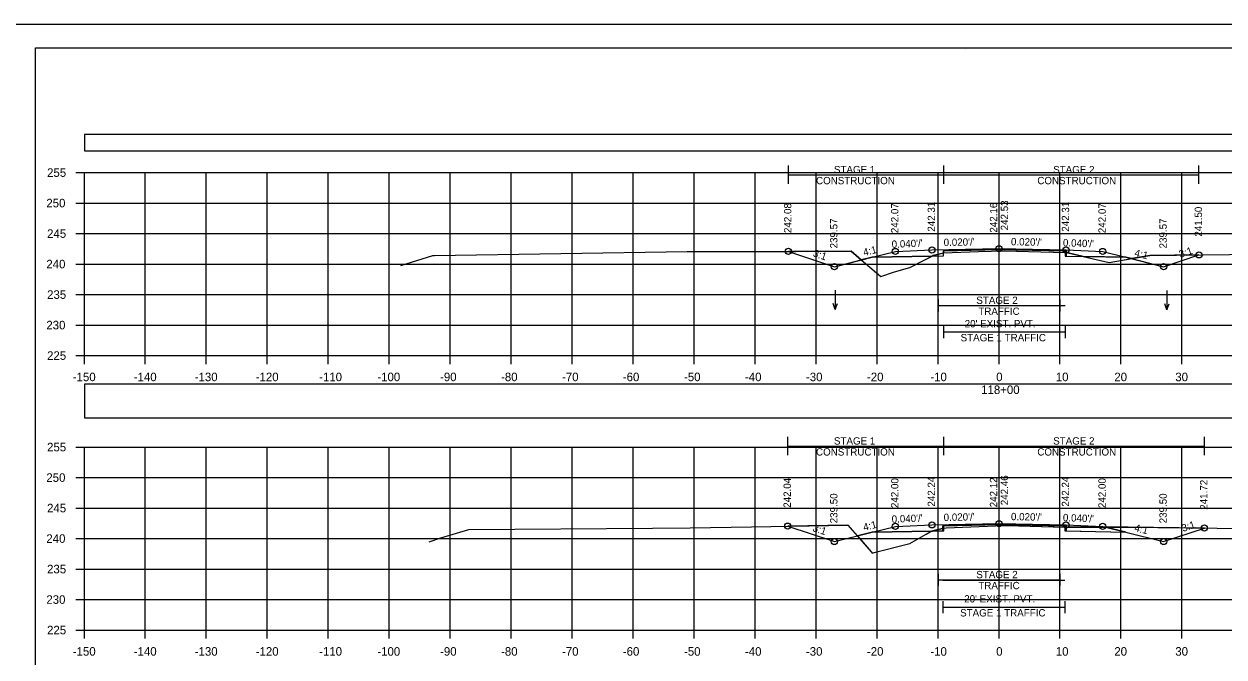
# Model space of a CAD drawing. Extents: x 1369627 to 1374022, y 380035 to 398173.
# Drawn here: x 1370019.3 to 1370216.1, y 381424.5 to 381528.2 of the extents above; entities that cross this region are included whole.
import ezdxf

# ---------------------------------------------------------------- set-up
doc = ezdxf.new("R2010")
doc.units = 0
for name, color, linetype in [('Default', 7, 'Continuous'), ('R_Alt Surface', 7, 'Continuous'), ('R_Axis', 7, 'Continuous'), ('R_Axis Annot', 7, 'Continuous'), ('R_Border', 7, 'Continuous'), ('R_Exist Surface', 7, 'Continuous'), ('R_Fin Surface', 7, 'Continuous'), ('R_Grid', 7, 'Continuous'), ('R_MOT', 7, 'Continuous'), ('R_No Plot', 7, 'Continuous'), ('R_Water Annot', 7, 'Continuous'), ('R_Xsect Elev', 7, 'Continuous'), ('R_Xsect Slope', 7, 'Continuous'), ('T_Vehicle Path Rt', 7, 'Continuous')]:
    doc.layers.add(name, color=color, linetype=linetype)

msp = doc.modelspace()

# ---------------------------------------------------------------- linework, layer by layer
at = {"layer": 'Default'}
for points in [[(1370029.24, 381507.42), (1370329.24, 381507.42), (1370329.24, 381510.13), (1370029.24, 381510.13)], [(1370029.24, 381463.67), (1370329.24, 381463.67), (1370329.24, 381469.19), (1370029.24, 381469.19)]]:
    msp.add_lwpolyline(points, close=True, dxfattribs=at)
at = {"layer": 'R_Alt Surface'}
for points in [[(1370158.41, 381490), (1370170.11, 381490.23), (1370170.11, 381491.06), (1370179.24, 381491.25), (1370190.11, 381491.03), (1370190.11, 381490.19), (1370200.07, 381490)], [(1370158.41, 381444.93), (1370170.03, 381445.16), (1370170.03, 381445.99), (1370179.24, 381446.18), (1370190.03, 381445.96), (1370190.03, 381445.13), (1370200.07, 381444.93)]]:
    msp.add_lwpolyline(points, dxfattribs=at)
at = {"layer": 'R_Axis'}
for p, q in [((1370027.84, 381503.88), (1370029.24, 381503.88)), ((1370029.24, 381473.88), (1370029.24, 381503.88)), ((1370027.84, 381498.88), (1370029.24, 381498.88)), ((1370027.84, 381493.88), (1370029.24, 381493.88)), ((1370027.84, 381488.88), (1370029.24, 381488.88)), ((1370027.84, 381483.88), (1370029.24, 381483.88)), ((1370027.84, 381478.88), (1370029.24, 381478.88)), ((1370027.84, 381473.88), (1370029.24, 381473.88)), ((1370029.24, 381473.88), (1370329.24, 381473.88)), ((1370029.24, 381472.48), (1370029.24, 381473.88)), ((1370039.24, 381472.48), (1370039.24, 381473.88)), ((1370049.24, 381472.48), (1370049.24, 381473.88)), ((1370059.24, 381472.48), (1370059.24, 381473.88)), ((1370069.24, 381472.48), (1370069.24, 381473.88)), ((1370079.24, 381472.48), (1370079.24, 381473.88)), ((1370089.24, 381472.48), (1370089.24, 381473.88)), ((1370099.24, 381472.48), (1370099.24, 381473.88)), ((1370109.24, 381472.48), (1370109.24, 381473.88)), ((1370119.24, 381472.48), (1370119.24, 381473.88)), ((1370129.24, 381472.48), (1370129.24, 381473.88)), ((1370139.24, 381472.48), (1370139.24, 381473.88)), ((1370149.24, 381472.48), (1370149.24, 381473.88)), ((1370159.24, 381472.48), (1370159.24, 381473.88)), ((1370169.24, 381472.48), (1370169.24, 381473.88)), ((1370179.24, 381472.48), (1370179.24, 381473.88)), ((1370189.24, 381472.48), (1370189.24, 381473.88)), ((1370199.24, 381472.48), (1370199.24, 381473.88)), ((1370209.24, 381472.48), (1370209.24, 381473.88)), ((1370027.84, 381458.88), (1370029.24, 381458.88)), ((1370029.24, 381428.88), (1370029.24, 381458.88)), ((1370027.84, 381453.88), (1370029.24, 381453.88)), ((1370027.84, 381448.88), (1370029.24, 381448.88)), ((1370027.84, 381443.88), (1370029.24, 381443.88)), ((1370027.84, 381438.88), (1370029.24, 381438.88)), ((1370027.84, 381433.88), (1370029.24, 381433.88)), ((1370027.84, 381428.88), (1370029.24, 381428.88)), ((1370029.24, 381428.88), (1370329.24, 381428.88)), ((1370029.24, 381427.48), (1370029.24, 381428.88)), ((1370039.24, 381427.48), (1370039.24, 381428.88)), ((1370049.24, 381427.48), (1370049.24, 381428.88)), ((1370059.24, 381427.48), (1370059.24, 381428.88)), ((1370069.24, 381427.48), (1370069.24, 381428.88)), ((1370079.24, 381427.48), (1370079.24, 381428.88)), ((1370089.24, 381427.48), (1370089.24, 381428.88)), ((1370099.24, 381427.48), (1370099.24, 381428.88)), ((1370109.24, 381427.48), (1370109.24, 381428.88)), ((1370119.24, 381427.48), (1370119.24, 381428.88)), ((1370129.24, 381427.48), (1370129.24, 381428.88)), ((1370139.24, 381427.48), (1370139.24, 381428.88)), ((1370149.24, 381427.48), (1370149.24, 381428.88)), ((1370159.24, 381427.48), (1370159.24, 381428.88)), ((1370169.24, 381427.48), (1370169.24, 381428.88)), ((1370179.24, 381427.48), (1370179.24, 381428.88)), ((1370189.24, 381427.48), (1370189.24, 381428.88)), ((1370199.24, 381427.48), (1370199.24, 381428.88)), ((1370209.24, 381427.48), (1370209.24, 381428.88))]:
    msp.add_line(p, q, dxfattribs=at)
at = {"layer": 'R_Border'}
for p, q in [((1370021.24, 381524.34), (1370337.42, 381524.34)), ((1370021.24, 381318.88), (1370021.24, 381524.34)), ((1370173.76, 381524.08), (1370173.76, 381524.08)), ((1370173.76, 381524.08), (1370173.76, 381524.08))]:
    msp.add_line(p, q, dxfattribs=at)
at = {"layer": 'R_Exist Surface'}
for points in [[(1370081.15, 381488.63), (1370086.41, 381490.29), (1370086.45, 381490.31), (1370086.69, 381490.31), (1370128.11, 381490.92), (1370145.93, 381490.97), (1370155.02, 381490.98), (1370156.26, 381489.9), (1370159.87, 381486.85), (1370162.12, 381487.61), (1370164.59, 381488.32), (1370167.1, 381489.55), (1370168.46, 381490.28), (1370169.15, 381490.45), (1370170.15, 381490.7), (1370175.86, 381490.92), (1370180.11, 381491.07), (1370186.12, 381490.91), (1370190.29, 381490.79), (1370194.46, 381489.8), (1370197.32, 381489.13), (1370199.51, 381489.53), (1370203.98, 381490.29), (1370225.8, 381490.54)], [(1370085.81, 381443.37), (1370087.68, 381444), (1370092.27, 381445.38), (1370122.41, 381445.61), (1370128.61, 381445.65), (1370138.66, 381445.83), (1370154.45, 381446.09), (1370158.3, 381441.72), (1370158.45, 381441.51), (1370158.77, 381441.58), (1370164.64, 381443.08), (1370167.27, 381444.61), (1370167.96, 381445.01), (1370169.26, 381445.35), (1370170.21, 381445.6), (1370170.59, 381445.62), (1370180.03, 381446.04), (1370180.52, 381446.02), (1370190.22, 381445.76), (1370190.64, 381445.74), (1370193.44, 381445.75), (1370200.43, 381445.75), (1370224.75, 381445.47)]]:
    msp.add_lwpolyline(points, dxfattribs=at)
at = {"layer": 'R_Fin Surface'}
for points in [[(1370144.69, 381490.97), (1370152.24, 381488.45), (1370158.41, 381490), (1370162.24, 381490.95), (1370168.24, 381491.19), (1370179.24, 381491.41), (1370190.24, 381491.19), (1370196.24, 381490.95), (1370200.05, 381490), (1370206.24, 381488.45), (1370212.03, 381490.38)], [(1370144.6, 381445.93), (1370152.24, 381443.38), (1370158.41, 381444.93), (1370162.24, 381445.88), (1370168.24, 381446.12), (1370179.24, 381446.34), (1370190.24, 381446.12), (1370196.24, 381445.88), (1370200.05, 381444.93), (1370206.24, 381443.38), (1370212.91, 381445.61)]]:
    msp.add_lwpolyline(points, dxfattribs=at)
at = {"layer": 'R_Grid'}
for p, q in [((1370029.24, 381503.88), (1370329.24, 381503.88)), ((1370029.24, 381473.88), (1370029.24, 381503.88)), ((1370039.24, 381473.88), (1370039.24, 381503.88)), ((1370049.24, 381473.88), (1370049.24, 381503.88)), ((1370059.24, 381473.88), (1370059.24, 381503.88)), ((1370069.24, 381473.88), (1370069.24, 381503.88)), ((1370079.24, 381473.88), (1370079.24, 381503.88)), ((1370089.24, 381473.88), (1370089.24, 381503.88)), ((1370099.24, 381473.88), (1370099.24, 381503.88)), ((1370109.24, 381473.88), (1370109.24, 381503.88)), ((1370119.24, 381473.88), (1370119.24, 381503.88)), ((1370129.24, 381473.88), (1370129.24, 381503.88)), ((1370139.24, 381473.88), (1370139.24, 381503.88)), ((1370149.24, 381473.88), (1370149.24, 381503.88)), ((1370159.24, 381473.88), (1370159.24, 381503.88)), ((1370169.24, 381473.88), (1370169.24, 381503.88)), ((1370179.24, 381473.88), (1370179.24, 381503.88)), ((1370189.24, 381473.88), (1370189.24, 381503.88)), ((1370199.24, 381473.88), (1370199.24, 381503.88)), ((1370209.24, 381473.88), (1370209.24, 381503.88)), ((1370029.24, 381498.88), (1370329.24, 381498.88)), ((1370029.24, 381493.88), (1370329.24, 381493.88)), ((1370029.24, 381488.88), (1370329.24, 381488.88)), ((1370029.24, 381483.88), (1370329.24, 381483.88)), ((1370029.24, 381478.88), (1370329.24, 381478.88)), ((1370029.24, 381473.88), (1370329.24, 381473.88)), ((1370029.24, 381458.88), (1370329.24, 381458.88)), ((1370029.24, 381428.88), (1370029.24, 381458.88)), ((1370039.24, 381428.88), (1370039.24, 381458.88)), ((1370049.24, 381428.88), (1370049.24, 381458.88)), ((1370059.24, 381428.88), (1370059.24, 381458.88)), ((1370069.24, 381428.88), (1370069.24, 381458.88)), ((1370079.24, 381428.88), (1370079.24, 381458.88)), ((1370089.24, 381428.88), (1370089.24, 381458.88)), ((1370099.24, 381428.88), (1370099.24, 381458.88)), ((1370109.24, 381428.88), (1370109.24, 381458.88)), ((1370119.24, 381428.88), (1370119.24, 381458.88)), ((1370129.24, 381428.88), (1370129.24, 381458.88)), ((1370139.24, 381428.88), (1370139.24, 381458.88)), ((1370149.24, 381428.88), (1370149.24, 381458.88)), ((1370159.24, 381428.88), (1370159.24, 381458.88)), ((1370169.24, 381428.88), (1370169.24, 381458.88)), ((1370179.24, 381428.88), (1370179.24, 381458.88)), ((1370189.24, 381428.88), (1370189.24, 381458.88)), ((1370199.24, 381428.88), (1370199.24, 381458.88)), ((1370209.24, 381428.88), (1370209.24, 381458.88)), ((1370029.24, 381453.88), (1370329.24, 381453.88)), ((1370029.24, 381448.88), (1370329.24, 381448.88)), ((1370029.24, 381443.88), (1370329.24, 381443.88)), ((1370029.24, 381438.88), (1370329.24, 381438.88)), ((1370029.24, 381433.88), (1370329.24, 381433.88)), ((1370029.24, 381428.88), (1370329.24, 381428.88))]:
    msp.add_line(p, q, dxfattribs=at)
at = {"layer": 'R_MOT'}
for p, q in [((1370144.69, 381502.02), (1370144.69, 381505.02)), ((1370144.69, 381503.52), (1370212.03, 381503.52)), ((1370170.2, 381502.02), (1370170.2, 381505.02)), ((1370212.03, 381502.02), (1370212.03, 381505.02)), ((1370169.24, 381483.08), (1370169.24, 381481.08)), ((1370169.24, 381482.08), (1370189.24, 381482.08)), ((1370189.24, 381483.08), (1370189.24, 381481.08)), ((1370170.11, 381478.76), (1370170.11, 381476.76)), ((1370190.11, 381478.76), (1370190.11, 381476.76)), ((1370170.11, 381477.76), (1370190.11, 381477.76)), ((1370144.6, 381457.54), (1370144.6, 381460.54)), ((1370170.2, 381457.54), (1370170.2, 381460.54)), ((1370212.91, 381457.54), (1370212.91, 381460.54)), ((1370144.6, 381459.04), (1370212.91, 381459.04)), ((1370169.24, 381438.12), (1370169.24, 381436.12)), ((1370169.24, 381437.12), (1370189.24, 381437.12)), ((1370189.24, 381438.12), (1370189.24, 381436.12)), ((1370170.03, 381433.64), (1370170.03, 381431.64)), ((1370170.03, 381432.64), (1370190.03, 381432.64)), ((1370190.03, 381433.64), (1370190.03, 381431.64))]:
    msp.add_line(p, q, dxfattribs=at)
at = {"layer": 'R_No Plot'}
msp.add_line((1370008.84, 381528.24), (1370342.17, 381528.24), dxfattribs=at)
for points in [[(1370008.83, 381528.24), (1370342.17, 381528.24), (1370342.17, 381314.9), (1370008.83, 381314.9)], [(1370255.16, 381524.34), (1370274.78, 381524.34), (1370274.78, 381514.46), (1370290.89, 381514.46), (1370314.09, 381514.46), (1370314.09, 381481.79), (1370337.3, 381481.79), (1370337.42, 381318.88), (1370021.24, 381318.88), (1370021.24, 381524.34)]]:
    msp.add_lwpolyline(points, close=True, dxfattribs=at)
for points in [[(1370158.41, 381490), (1370168.24, 381490.19), (1370170.15, 381490.23), (1370170.15, 381491.06), (1370179.24, 381491.25), (1370190.24, 381491.03), (1370190.24, 381490.2), (1370190.24, 381490.2), (1370200.05, 381490)], [(1370170.11, 381482.07), (1370190.11, 381482.07)], [(1370158.41, 381444.93), (1370168.24, 381445.12), (1370170.21, 381445.16), (1370170.21, 381445.99), (1370179.24, 381446.18), (1370190.24, 381445.96), (1370190.24, 381445.13), (1370190.24, 381445.13), (1370200.05, 381444.93)], [(1370170.03, 381437.04), (1370190.03, 381437.04)]]:
    msp.add_lwpolyline(points, dxfattribs=at)
for centre in [(1370168.24, 381491.19), (1370179.24, 381491.41), (1370190.24, 381491.19), (1370144.69, 381490.97), (1370162.24, 381490.95), (1370196.24, 381490.95), (1370212.03, 381490.38), (1370152.24, 381488.45), (1370206.24, 381488.45), (1370144.6, 381445.93), (1370162.24, 381445.88), (1370168.24, 381446.12), (1370179.24, 381446.34), (1370190.24, 381446.12), (1370196.24, 381445.88), (1370212.91, 381445.61), (1370152.24, 381443.38), (1370206.24, 381443.38)]:
    msp.add_circle(centre, 0.5, dxfattribs=at)
at = {"layer": 'R_Water Annot'}
for p, q in [((1370152.39, 381484.6), (1370152.39, 381481.46)), ((1370206.78, 381484.53), (1370206.78, 381481.39)), ((1370152.39, 381481.46), (1370152.04, 381482.42)), ((1370152.39, 381481.46), (1370152.74, 381482.42)), ((1370206.78, 381481.39), (1370206.43, 381482.35)), ((1370206.78, 381481.39), (1370207.13, 381482.35))]:
    msp.add_line(p, q, dxfattribs=at)
at = {"layer": 'R_Xsect Elev'}
for p, q in [((1370179.24, 381491.04), (1370179.24, 381501.04)), ((1370179.24, 381446), (1370179.24, 381456))]:
    msp.add_line(p, q, dxfattribs=at)
at = {"layer": 'T_Vehicle Path Rt'}
for p, q in [((1370156.66, 381489.56), (1370156.26, 381489.9)), ((1370158.41, 381490), (1370156.66, 381489.56)), ((1370168.3, 381490.19), (1370158.41, 381490)), ((1370168.3, 381490.19), (1370170.11, 381490.23)), ((1370170.11, 381490.23), (1370170.11, 381490.69)), ((1370190.11, 381490.79), (1370190.11, 381491.03)), ((1370190.11, 381490.79), (1370190.11, 381490.19)), ((1370190.11, 381490.19), (1370193.02, 381490.14)), ((1370200.05, 381490), (1370193.03, 381490.14)), ((1370200.95, 381489.77), (1370200.05, 381490)), ((1370200.95, 381489.77), (1370206.24, 381488.45)), ((1370206.24, 381488.45), (1370212.03, 381490.38)), ((1370154.45, 381446.09), (1370144.6, 381445.93)), ((1370156.01, 381444.32), (1370154.45, 381446.09)), ((1370158.41, 381444.93), (1370156.01, 381444.32)), ((1370168.24, 381445.12), (1370158.41, 381444.93)), ((1370168.39, 381445.13), (1370168.24, 381445.12)), ((1370168.39, 381445.13), (1370170.03, 381445.16)), ((1370170.03, 381445.16), (1370170.03, 381445.55)), ((1370190.03, 381445.77), (1370190.03, 381445.96)), ((1370190.03, 381445.77), (1370190.03, 381445.13)), ((1370190.03, 381445.13), (1370200.05, 381444.93)), ((1370196.78, 381445.75), (1370200.05, 381444.93)), ((1370200.05, 381444.93), (1370196.78, 381445.75))]:
    msp.add_line(p, q, dxfattribs=at)
for points in [[(1370156.26, 381489.9), (1370155.02, 381490.98), (1370145.93, 381490.97), (1370144.69, 381490.97)], [(1370144.69, 381490.97), (1370152.24, 381488.45), (1370156.66, 381489.56)], [(1370156.66, 381489.56), (1370159.87, 381486.85), (1370162.12, 381487.61), (1370164.59, 381488.32), (1370167.1, 381489.55), (1370168.3, 381490.19)], [(1370170.11, 381490.69), (1370169.15, 381490.45), (1370168.46, 381490.28), (1370168.3, 381490.19)], [(1370190.11, 381491.03), (1370179.24, 381491.25), (1370170.11, 381491.06), (1370170.11, 381490.69)], [(1370170.11, 381490.69), (1370170.15, 381490.7), (1370175.86, 381490.92), (1370180.11, 381491.07), (1370186.12, 381490.91), (1370190.11, 381490.79)], [(1370193.02, 381490.14), (1370190.29, 381490.79), (1370190.11, 381490.79)], [(1370193.02, 381490.14), (1370193.02, 381490.14)], [(1370193.03, 381490.14), (1370194.46, 381489.8), (1370197.32, 381489.13), (1370199.51, 381489.53), (1370200.95, 381489.77)], [(1370212.03, 381490.38), (1370203.98, 381490.29), (1370200.95, 381489.77)], [(1370144.6, 381445.93), (1370152.24, 381443.38), (1370156.01, 381444.32)], [(1370156.01, 381444.32), (1370158.3, 381441.72), (1370158.45, 381441.51), (1370158.77, 381441.58), (1370164.64, 381443.08), (1370167.27, 381444.61), (1370167.96, 381445.01), (1370168.39, 381445.13)], [(1370170.03, 381445.55), (1370169.26, 381445.35), (1370168.39, 381445.13)], [(1370190.03, 381445.96), (1370179.24, 381446.18), (1370170.03, 381445.99), (1370170.03, 381445.55)], [(1370170.03, 381445.55), (1370170.21, 381445.6), (1370170.59, 381445.62), (1370180.03, 381446.04), (1370180.52, 381446.02), (1370190.03, 381445.77)], [(1370196.78, 381445.75), (1370193.44, 381445.75), (1370190.64, 381445.74), (1370190.22, 381445.76), (1370190.03, 381445.77)], [(1370212.91, 381445.61), (1370200.43, 381445.75), (1370196.78, 381445.75)], [(1370200.05, 381444.93), (1370206.24, 381443.38), (1370212.91, 381445.61)], [(1370200.05, 381444.93), (1370200.05, 381444.93)]]:
    msp.add_lwpolyline(points, dxfattribs=at)

# ---------------------------------------------------------------- texts
at = {"layer": 'R_Axis Annot'}
for s, height, p in [('255', 1.4, (1370023.13, 381503.18)), ('250', 1.4, (1370023.01, 381498.18)), ('245', 1.4, (1370023.13, 381493.18)), ('240', 1.4, (1370023.01, 381488.18)), ('235', 1.4, (1370023.13, 381483.18)), ('230', 1.4, (1370023.01, 381478.18)), ("20' EXIST. PVT.", 1.2, (1370173.61, 381478.51)), ('225', 1.4, (1370023.13, 381473.18)), ('-150', 1.4, (1370027.35, 381469.68)), ('-140', 1.4, (1370037.35, 381469.68)), ('-130', 1.4, (1370047.35, 381469.68)), ('-120', 1.4, (1370057.35, 381469.68)), ('-110', 1.4, (1370067.75, 381469.68)), ('-100', 1.4, (1370077.29, 381469.68)), ('-90', 1.4, (1370087.58, 381469.68)), ('-80', 1.4, (1370097.58, 381469.68)), ('-70', 1.4, (1370107.58, 381469.68)), ('-60', 1.4, (1370117.55, 381469.68)), ('-50', 1.4, (1370127.58, 381469.68)), ('-40', 1.4, (1370137.58, 381469.68)), ('-30', 1.4, (1370147.58, 381469.68)), ('-20', 1.4, (1370157.58, 381469.68)), ('-10', 1.4, (1370167.98, 381469.68)), ('0', 1.4, (1370178.78, 381469.68)), ('10', 1.4, (1370188.55, 381469.68)), ('20', 1.4, (1370198.15, 381469.68)), ('30', 1.4, (1370208.15, 381469.68)), ('118+00', 1.4, (1370176.32, 381467.58)), ('255', 1.4, (1370023.13, 381458.18)), ('250', 1.4, (1370023.01, 381453.18)), ('245', 1.4, (1370023.13, 381448.18)), ('240', 1.4, (1370023.01, 381443.18)), ('235', 1.4, (1370023.13, 381438.18)), ('230', 1.4, (1370023.01, 381433.18)), ("20' EXIST. PVT.", 1.2, (1370173.53, 381433.4)), ('225', 1.4, (1370023.13, 381428.18)), ('-150', 1.4, (1370027.35, 381424.68)), ('-140', 1.4, (1370037.35, 381424.68)), ('-130', 1.4, (1370047.35, 381424.68)), ('-120', 1.4, (1370057.35, 381424.68)), ('-110', 1.4, (1370067.75, 381424.68)), ('-100', 1.4, (1370077.29, 381424.68)), ('-90', 1.4, (1370087.58, 381424.68)), ('-80', 1.4, (1370097.58, 381424.68)), ('-70', 1.4, (1370107.58, 381424.68)), ('-60', 1.4, (1370117.55, 381424.68)), ('-50', 1.4, (1370127.58, 381424.68)), ('-40', 1.4, (1370137.58, 381424.68)), ('-30', 1.4, (1370147.58, 381424.68)), ('-20', 1.4, (1370157.58, 381424.68)), ('-10', 1.4, (1370167.98, 381424.68)), ('0', 1.4, (1370178.78, 381424.68)), ('10', 1.4, (1370188.55, 381424.68)), ('20', 1.4, (1370198.15, 381424.68)), ('30', 1.4, (1370208.15, 381424.68))]:
    msp.add_text(s, height=height, dxfattribs=at).set_placement(p)
at = {"layer": 'R_MOT'}
for s, p in [('STAGE 1', (1370152.17, 381503.77)), ('STAGE 2', (1370188.12, 381503.77)), ('CONSTRUCTION', (1370149.23, 381501.97)), ('CONSTRUCTION', (1370185.52, 381501.97)), ('STAGE 2', (1370175.52, 381482.35)), ('TRAFFIC', (1370175.85, 381480.55)), ('STAGE 1 TRAFFIC', (1370172.94, 381476.22)), ('STAGE 1', (1370152.17, 381459.29)), ('STAGE 2', (1370188.12, 381459.29)), ('CONSTRUCTION', (1370149.23, 381457.49)), ('CONSTRUCTION', (1370185.52, 381457.49)), ('STAGE 2', (1370175.52, 381437.38)), ('TRAFFIC', (1370175.85, 381435.58)), ('STAGE 1 TRAFFIC', (1370172.86, 381431.11))]:
    msp.add_text(s, height=1.2, dxfattribs=at).set_placement(p)
at = {"layer": 'R_Xsect Elev'}
for s, p in [('242.08', (1370145.19, 381493.97)), ('242.07', (1370162.74, 381493.95)), ('242.31', (1370168.74, 381494.19)), ('242.16', (1370178.94, 381494.04)), ('242.53', (1370180.73, 381494.41)), ('242.31', (1370190.74, 381494.19)), ('242.07', (1370196.74, 381493.95)), ('241.50', (1370212.53, 381493.38)), ('239.57', (1370152.74, 381491.45)), ('239.57', (1370206.74, 381491.45)), ('242.04', (1370145.1, 381448.93)), ('242.00', (1370162.74, 381448.88)), ('242.24', (1370168.74, 381449.12)), ('242.12', (1370178.94, 381449)), ('242.46', (1370180.73, 381449.34)), ('242.24', (1370190.74, 381449.12)), ('242.00', (1370196.74, 381448.88)), ('241.72', (1370213.41, 381448.61)), ('239.50', (1370152.74, 381446.38)), ('239.50', (1370206.74, 381446.38))]:
    msp.add_text(s, height=1.2, rotation=90, dxfattribs=at).set_placement(p)
at = {"layer": 'R_Xsect Slope'}
for s, rotation, p in [('4:1', 14.0362, (1370157.12, 381490.19)), ("0.040'/'", 2.2906, (1370161.66, 381491.53)), ("0.020'/'", 1.1458, (1370170.17, 381491.83)), ("0.020'/'", 358.8542, (1370181.19, 381491.97)), ("0.040'/'", 357.7094, (1370189.7, 381491.81)), ('3:1', 18.4349, (1370208.98, 381489.89)), ('3:1', 341.5651, (1370148.63, 381490.18)), ('4:1', 345.9638, (1370201.36, 381490.19)), ('4:1', 14.0362, (1370157.12, 381445.12)), ("0.040'/'", 2.2906, (1370161.66, 381446.46)), ("0.020'/'", 1.1458, (1370170.17, 381446.76)), ("0.020'/'", 358.8542, (1370181.19, 381446.9)), ("0.040'/'", 357.7094, (1370189.7, 381446.74)), ('3:1', 18.4349, (1370209.42, 381444.97)), ('3:1', 341.5651, (1370148.58, 381445.13)), ('4:1', 345.9638, (1370201.36, 381445.12))]:
    msp.add_text(s, height=1.2, rotation=rotation, dxfattribs=at).set_placement(p)

doc.saveas('drawing.dxf')
